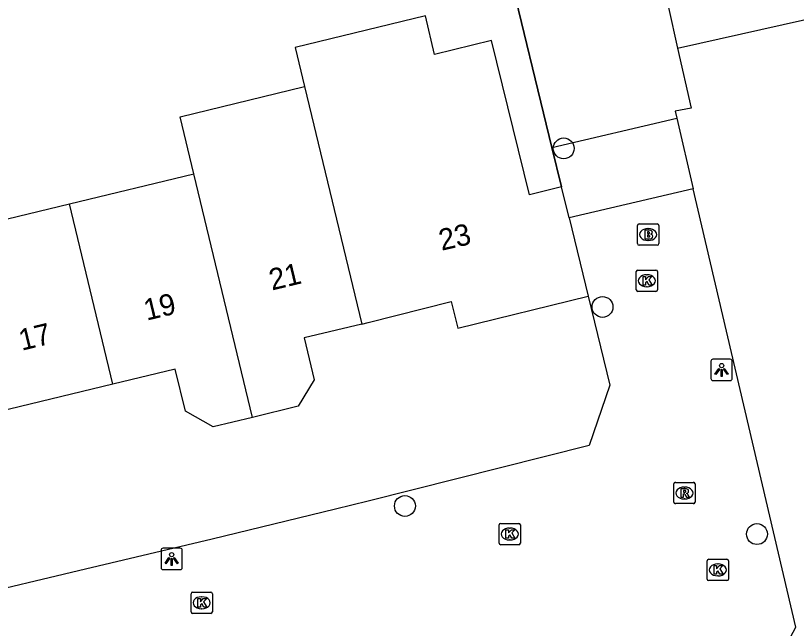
# Model space of a CAD drawing. Extents: x 158461 to 159795, y 387220 to 388672.
# Drawn here: x 159483.47 to 159520.07, y 388517.46 to 388546.2 of the extents above; entities that cross this region are included whole.
import ezdxf

# ---------------------------------------------------------------- set-up
doc = ezdxf.new("R2010")
doc.units = 0
for name, color, linetype in [('IMGEO_Boom', 7, 'Continuous'), ('IMGEO_Brandkraan', 7, 'Continuous'), ('IMGEO_Kolk', 7, 'Continuous'), ('IMGEO_Lichtpunt', 7, 'Continuous'), ('IMGEO_Muur', 7, 'Continuous'), ('IMGEO_Pand', 7, 'Continuous'), ('IMGEO_Pand_nummerreeks', 7, 'Continuous'), ('IMGEO_Rioolput', 7, 'Continuous'), ('IMGEO_Voetpad_open', 7, 'Continuous'), ('IMGEO_Woonerf_open', 7, 'Continuous')]:
    doc.layers.add(name, color=color, linetype=linetype)

msp = doc.modelspace()

# ---------------------------------------------------------------- linework, layer by layer
at = {"layer": 'IMGEO_Boom'}
for centre in [(159509.166, 388539.975), (159510.984, 388532.539), (159501.721, 388523.205), (159518.225, 388521.888)]:
    msp.add_circle(centre, 0.489, dxfattribs=at)
at = {"layer": 'IMGEO_Brandkraan'}
for p, q in [((159512.624, 388535.509), (159512.624, 388536.361)), ((159512.699, 388536.435), (159513.551, 388536.435)), ((159513.625, 388536.361), (159513.625, 388535.509)), ((159513.112, 388536.215), (159513.137, 388536.215)), ((159513.135, 388535.655), (159513.11, 388535.655)), ((159513.551, 388535.435), (159512.699, 388535.435))]:
    msp.add_line(p, q, dxfattribs=at)
for points in [[(159512.624, 388535.509), (159512.624, 388536.361)], [(159512.699, 388536.435), (159513.551, 388536.435)], [(159513.625, 388536.361), (159513.625, 388535.509)], [(159512.972, 388536.135), (159512.972, 388535.735), (159513.185, 388535.735)], [(159513.203, 388536.135), (159512.972, 388536.135)], [(159513.151, 388536.054), (159513.097, 388536.054), (159513.097, 388535.978)], [(159513.097, 388535.978), (159513.15, 388535.978)], [(159513.159, 388535.902), (159513.097, 388535.902), (159513.097, 388535.821)], [(159513.097, 388535.821), (159513.159, 388535.821)], [(159513.551, 388535.435), (159512.699, 388535.435)]]:
    msp.add_lwpolyline(points, dxfattribs=at)
for centre, radius, start, end in [((159512.701, 388536.359), 0.0765, 91.552, 178.448), ((159512.701, 388536.359), 0.0765, 91.552, 178.448), ((159513.549, 388536.359), 0.0765, 1.552, 88.448), ((159513.549, 388536.359), 0.0765, 1.552, 88.448), ((159513.152, 388536.016), 0.0379, 267.8285, 90.9355), ((159513.207, 388535.99), 0.145, 59.4692, 91.5367), ((159513.232, 388536.037), 0.0922, 285.5137, 58.1501), ((159513.16, 388535.861), 0.0404, 269.8759, 90.5077), ((159513.191, 388535.986), 0.251, 268.6676, 293.5347), ((159513.237, 388535.845), 0.105, 301.3115, 78.989), ((159512.701, 388535.511), 0.0765, 181.552, 268.448), ((159512.701, 388535.511), 0.0765, 181.552, 268.448), ((159513.549, 388535.511), 0.0765, 271.552, 358.448), ((159513.549, 388535.511), 0.0765, 271.552, 358.448)]:
    msp.add_arc(centre, radius, start, end, dxfattribs=at)
for centre, major_axis, ratio, start_param, end_param in [((159513.111, 388535.935), (-0.387, 0.002), 0.722429, 4.712389, 7.853982), ((159513.136, 388535.935), (-0.39, 0.002), 0.717154, 1.570796, 4.712389)]:
    msp.add_ellipse(centre, major_axis=major_axis, ratio=ratio, start_param=start_param, end_param=end_param, dxfattribs=at)
at = {"layer": 'IMGEO_Kolk'}
for p, q in [((159512.563, 388533.342), (159512.563, 388534.194)), ((159512.638, 388534.268), (159513.49, 388534.268)), ((159513.564, 388534.194), (159513.564, 388533.342)), ((159513.051, 388534.048), (159513.076, 388534.048)), ((159513.074, 388533.488), (159513.049, 388533.488)), ((159513.49, 388533.268), (159512.638, 388533.268)), ((159506.137, 388521.465), (159506.137, 388522.317)), ((159506.212, 388522.391), (159507.064, 388522.391)), ((159506.625, 388522.171), (159506.65, 388522.171)), ((159507.138, 388522.317), (159507.138, 388521.465)), ((159507.064, 388521.391), (159506.212, 388521.391)), ((159506.648, 388521.611), (159506.623, 388521.611)), ((159515.89, 388519.781), (159515.89, 388520.633)), ((159515.965, 388520.707), (159516.817, 388520.707)), ((159516.891, 388520.633), (159516.891, 388519.781)), ((159516.378, 388520.487), (159516.403, 388520.487)), ((159516.401, 388519.927), (159516.376, 388519.927)), ((159516.817, 388519.707), (159515.965, 388519.707)), ((159491.77, 388519.166), (159492.622, 388519.166)), ((159491.695, 388518.24), (159491.695, 388519.092)), ((159492.183, 388518.946), (159492.208, 388518.946)), ((159492.696, 388519.092), (159492.696, 388518.24)), ((159492.622, 388518.166), (159491.77, 388518.166)), ((159492.206, 388518.386), (159492.181, 388518.386))]:
    msp.add_line(p, q, dxfattribs=at)
for points in [[(159512.563, 388533.342), (159512.563, 388534.194)], [(159512.638, 388534.268), (159513.49, 388534.268)], [(159513.564, 388534.194), (159513.564, 388533.342)], [(159512.884, 388533.968), (159513.007, 388533.968), (159513.007, 388533.817), (159513.137, 388533.968), (159513.301, 388533.968), (159513.155, 388533.817), (159513.308, 388533.568), (159513.156, 388533.568), (159513.071, 388533.732), (159513.007, 388533.665), (159513.007, 388533.568), (159512.884, 388533.568), (159512.884, 388533.968)], [(159513.49, 388533.268), (159512.638, 388533.268)], [(159506.137, 388521.465), (159506.137, 388522.317)], [(159506.212, 388522.391), (159507.064, 388522.391)], [(159506.458, 388522.091), (159506.581, 388522.091), (159506.581, 388521.94), (159506.711, 388522.091), (159506.875, 388522.091), (159506.729, 388521.94), (159506.882, 388521.691), (159506.73, 388521.691), (159506.645, 388521.855), (159506.581, 388521.788), (159506.581, 388521.691), (159506.458, 388521.691), (159506.458, 388522.091)], [(159507.138, 388522.317), (159507.138, 388521.465)], [(159507.064, 388521.391), (159506.212, 388521.391)], [(159515.89, 388519.781), (159515.89, 388520.633)], [(159515.965, 388520.707), (159516.817, 388520.707)], [(159516.891, 388520.633), (159516.891, 388519.781)], [(159516.211, 388520.407), (159516.334, 388520.407), (159516.334, 388520.256), (159516.464, 388520.407), (159516.628, 388520.407), (159516.482, 388520.256), (159516.635, 388520.007), (159516.483, 388520.007), (159516.398, 388520.171), (159516.334, 388520.104), (159516.334, 388520.007), (159516.211, 388520.007), (159516.211, 388520.407)], [(159516.817, 388519.707), (159515.965, 388519.707)], [(159491.77, 388519.166), (159492.622, 388519.166)], [(159491.695, 388518.24), (159491.695, 388519.092)], [(159492.016, 388518.866), (159492.139, 388518.866), (159492.139, 388518.715), (159492.269, 388518.866), (159492.433, 388518.866), (159492.287, 388518.715), (159492.44, 388518.466), (159492.288, 388518.466), (159492.203, 388518.63), (159492.139, 388518.563), (159492.139, 388518.466), (159492.016, 388518.466), (159492.016, 388518.866)], [(159492.696, 388519.092), (159492.696, 388518.24)], [(159492.622, 388518.166), (159491.77, 388518.166)]]:
    msp.add_lwpolyline(points, dxfattribs=at)
for centre, start, end in [((159512.64, 388534.192), 91.552, 178.448), ((159512.64, 388534.192), 91.552, 178.448), ((159513.488, 388534.192), 1.552, 88.448), ((159513.488, 388534.192), 1.552, 88.448), ((159512.64, 388533.344), 181.552, 268.448), ((159512.64, 388533.344), 181.552, 268.448), ((159513.488, 388533.344), 271.552, 358.448), ((159513.488, 388533.344), 271.552, 358.448), ((159506.214, 388522.315), 91.552, 178.448), ((159506.214, 388522.315), 91.552, 178.448), ((159507.062, 388522.315), 1.552, 88.448), ((159507.062, 388522.315), 1.552, 88.448), ((159506.214, 388521.467), 181.552, 268.448), ((159506.214, 388521.467), 181.552, 268.448), ((159507.062, 388521.467), 271.552, 358.448), ((159507.062, 388521.467), 271.552, 358.448), ((159515.967, 388520.631), 91.552, 178.448), ((159515.967, 388520.631), 91.552, 178.448), ((159516.815, 388520.631), 1.552, 88.448), ((159516.815, 388520.631), 1.552, 88.448), ((159515.967, 388519.783), 181.552, 268.448), ((159515.967, 388519.783), 181.552, 268.448), ((159516.815, 388519.783), 271.552, 358.448), ((159516.815, 388519.783), 271.552, 358.448), ((159491.772, 388519.09), 91.552, 178.448), ((159491.772, 388519.09), 91.552, 178.448), ((159492.62, 388519.09), 1.552, 88.448), ((159492.62, 388519.09), 1.552, 88.448), ((159491.772, 388518.242), 181.552, 268.448), ((159491.772, 388518.242), 181.552, 268.448), ((159492.62, 388518.242), 271.552, 358.448), ((159492.62, 388518.242), 271.552, 358.448)]:
    msp.add_arc(centre, 0.0765, start, end, dxfattribs=at)
for centre, major_axis, ratio, start_param, end_param in [((159513.05, 388533.768), (-0.387, 0.002), 0.722429, 4.712389, 7.853982), ((159513.075, 388533.768), (-0.39, 0.002), 0.717154, 1.570796, 4.712389), ((159506.624, 388521.891), (-0.387, 0.002), 0.722429, 4.712389, 7.853982), ((159506.649, 388521.891), (-0.39, 0.002), 0.717154, 1.570796, 4.712389), ((159516.377, 388520.207), (-0.387, 0.002), 0.722429, 4.712389, 7.853982), ((159516.402, 388520.207), (-0.39, 0.002), 0.717154, 1.570796, 4.712389), ((159492.182, 388518.666), (-0.387, 0.002), 0.722429, 4.712389, 7.853982), ((159492.207, 388518.666), (-0.39, 0.002), 0.717154, 1.570796, 4.712389)]:
    msp.add_ellipse(centre, major_axis=major_axis, ratio=ratio, start_param=start_param, end_param=end_param, dxfattribs=at)
at = {"layer": 'IMGEO_Lichtpunt'}
for p, q in [((159516.069, 388529.991), (159516.069, 388529.184)), ((159516.069, 388529.991), (159516.069, 388529.184)), ((159516.971, 388530.086), (159516.163, 388530.086)), ((159516.971, 388530.086), (159516.163, 388530.086)), ((159517.065, 388529.184), (159517.065, 388529.991)), ((159517.065, 388529.184), (159517.065, 388529.991)), ((159516.163, 388529.09), (159516.971, 388529.09)), ((159516.163, 388529.09), (159516.971, 388529.09)), ((159490.288, 388521.125), (159490.288, 388520.318)), ((159490.288, 388521.125), (159490.288, 388520.318)), ((159491.19, 388521.22), (159490.382, 388521.22)), ((159491.19, 388521.22), (159490.382, 388521.22)), ((159491.284, 388520.318), (159491.284, 388521.125)), ((159491.284, 388520.318), (159491.284, 388521.125)), ((159490.382, 388520.224), (159491.19, 388520.224)), ((159490.382, 388520.224), (159491.19, 388520.224))]:
    msp.add_line(p, q, dxfattribs=at)
for points in [[(159516.443, 388529.655), (159516.482, 388529.627), (159516.294, 388529.365), (159516.256, 388529.392), (159516.443, 388529.655)], [(159516.545, 388529.607), (159516.592, 388529.607), (159516.592, 388529.285), (159516.545, 388529.285), (159516.545, 388529.607)], [(159516.655, 388529.627), (159516.693, 388529.654), (159516.88, 388529.392), (159516.841, 388529.364), (159516.655, 388529.627)], [(159490.662, 388520.789), (159490.701, 388520.761), (159490.513, 388520.499), (159490.475, 388520.526), (159490.662, 388520.789)], [(159490.764, 388520.741), (159490.811, 388520.741), (159490.811, 388520.419), (159490.764, 388520.419), (159490.764, 388520.741)], [(159490.874, 388520.761), (159490.912, 388520.788), (159491.099, 388520.526), (159491.06, 388520.498), (159490.874, 388520.761)]]:
    msp.add_lwpolyline(points, dxfattribs=at)
for centre in [(159516.568, 388529.789), (159490.787, 388520.923)]:
    msp.add_circle(centre, 0.0994, dxfattribs=at)
for centre, start, end in [((159516.163, 388529.991), 90, 180), ((159516.163, 388529.991), 90, 180), ((159516.971, 388529.991), 0, 90), ((159516.971, 388529.991), 0, 90), ((159516.163, 388529.184), 180, 270), ((159516.163, 388529.184), 180, 270), ((159516.971, 388529.184), 270, 0), ((159516.971, 388529.184), 270, 360), ((159490.382, 388521.125), 90, 180), ((159490.382, 388521.125), 90, 180), ((159491.19, 388521.125), 0, 90), ((159491.19, 388521.125), 0, 90), ((159490.382, 388520.318), 180, 270), ((159490.382, 388520.318), 180, 270), ((159491.19, 388520.318), 270, 0), ((159491.19, 388520.318), 270, 360)]:
    msp.add_arc(centre, 0.0946, start, end, dxfattribs=at)
at = {"layer": 'IMGEO_Muur'}
for points in [[(159504.458, 388557.158), (159508.616, 388540.017)], [(159508.616, 388540.017), (159509.063, 388538.173)]]:
    msp.add_lwpolyline(points, dxfattribs=at)
at = {"layer": 'IMGEO_Pand'}
for points in [[(159509.063, 388538.173), (159507.56, 388537.803), (159505.784, 388545.035), (159503.102, 388544.377), (159502.693, 388546.198), (159496.577, 388544.709), (159497.016, 388542.883)], [(159491.833, 388538.778), (159491.191, 388541.453), (159497.016, 388542.883)], [(159497.016, 388542.883), (159499.697, 388531.736)], [(159486, 388537.373), (159491.833, 388538.778)], [(159494.58, 388527.361), (159491.833, 388538.778)], [(159509.418, 388536.712), (159509.063, 388538.173)], [(159480.166, 388535.969), (159486, 388537.373)], [(159488.034, 388528.918), (159486, 388537.373)], [(159509.418, 388536.712), (159510.306, 388533.05)], [(159499.697, 388531.736), (159500, 388531.809), (159503.89, 388532.801), (159504.198, 388531.549), (159510.306, 388533.05)], [(159499.697, 388531.736), (159497.002, 388531.086), (159497.475, 388529.123), (159496.724, 388527.883), (159494.58, 388527.361)], [(159494.58, 388527.361), (159492.73, 388526.911), (159491.429, 388527.658), (159490.956, 388529.621), (159488.034, 388528.918)], [(159488.034, 388528.918), (159482.2, 388527.513)]]:
    msp.add_lwpolyline(points, dxfattribs=at)
at = {"layer": 'IMGEO_Rioolput'}
for p, q in [((159514.4, 388524.314), (159515.252, 388524.314)), ((159514.325, 388523.388), (159514.325, 388524.24)), ((159514.813, 388524.094), (159514.838, 388524.094)), ((159515.326, 388524.24), (159515.326, 388523.388)), ((159514.836, 388523.534), (159514.811, 388523.534)), ((159515.252, 388523.314), (159514.4, 388523.314))]:
    msp.add_line(p, q, dxfattribs=at)
for points in [[(159514.4, 388524.314), (159515.252, 388524.314)], [(159514.325, 388523.388), (159514.325, 388524.24)], [(159514.914, 388524.012), (159514.662, 388524.014), (159514.662, 388523.614)], [(159514.84, 388523.933), (159514.786, 388523.933), (159514.786, 388523.852)], [(159515.326, 388524.24), (159515.326, 388523.388)], [(159514.662, 388523.614), (159514.786, 388523.614), (159514.786, 388523.776), (159514.797, 388523.776)], [(159514.786, 388523.852), (159514.838, 388523.852)], [(159514.844, 388523.747), (159514.915, 388523.614), (159515.055, 388523.614), (159514.99, 388523.74)], [(159515.252, 388523.314), (159514.4, 388523.314)]]:
    msp.add_lwpolyline(points, dxfattribs=at)
for centre, radius, start, end in [((159514.402, 388524.238), 0.0765, 91.552, 178.448), ((159514.402, 388524.238), 0.0765, 91.552, 178.448), ((159515.25, 388524.238), 0.0765, 1.552, 88.448), ((159515.25, 388524.238), 0.0765, 1.552, 88.448), ((159514.846, 388523.837), 0.0964, 77.0061, 93.1865), ((159514.86, 388523.894), 0.0378, 276.6634, 79.6772), ((159514.913, 388523.902), 0.109, 350.3612, 89.416), ((159514.796, 388523.723), 0.0533, 26.0293, 88.6989), ((159514.822, 388524.041), 0.19, 274.7715, 282.9687), ((159514.911, 388523.902), 0.112, 277.5842, 350.9817), ((159514.895, 388523.687), 0.108, 29.5134, 73.7905), ((159514.402, 388523.39), 0.0765, 181.552, 268.448), ((159514.402, 388523.39), 0.0765, 181.552, 268.448), ((159515.25, 388523.39), 0.0765, 271.552, 358.448), ((159515.25, 388523.39), 0.0765, 271.552, 358.448)]:
    msp.add_arc(centre, radius, start, end, dxfattribs=at)
for centre, major_axis, ratio, start_param, end_param in [((159514.812, 388523.814), (-0.387, 0.002), 0.722429, 4.712389, 7.853982), ((159514.837, 388523.814), (-0.39, 0.002), 0.717154, 1.570796, 4.712389)]:
    msp.add_ellipse(centre, major_axis=major_axis, ratio=ratio, start_param=start_param, end_param=end_param, dxfattribs=at)
at = {"layer": 'IMGEO_Voetpad_open'}
for points in [[(159514.507, 388544.675), (159525.317, 388547.121)], [(159514.077, 388546.577), (159514.507, 388544.675)]]:
    msp.add_lwpolyline(points, dxfattribs=at)
at = {"layer": 'IMGEO_Woonerf_open'}
for points in [[(159508.616, 388540.017), (159504.458, 388557.158), (159501.948, 388556.436)], [(159514.507, 388544.675), (159515.143, 388541.866), (159514.384, 388541.725), (159514.464, 388541.385)], [(159508.616, 388540.017), (159514.464, 388541.385)], [(159514.464, 388541.385), (159515.238, 388538.074)], [(159509.063, 388538.173), (159508.616, 388540.017)], [(159505.296, 388489.919), (159510.685, 388500), (159513.506, 388505.276), (159516.278, 388510.461), (159520.049, 388517.516), (159515.238, 388538.074)], [(159515.238, 388538.074), (159509.418, 388536.712)], [(159510.306, 388533.05), (159511.321, 388528.864), (159510.355, 388526.041), (159500, 388523.433), (159498.462, 388523.056), (159492.687, 388521.653), (159486.741, 388520.249), (159480.964, 388518.863), (159476.342, 388516.496), (159472.173, 388508.68), (159471.907, 388508.186)]]:
    msp.add_lwpolyline(points, dxfattribs=at)

# ---------------------------------------------------------------- texts
at = {"layer": 'IMGEO_Pand_nummerreeks'}
for s, rotation, p in [('23', 12.8686, (159503.438, 388535.171)), ('21', 13.5485, (159495.488, 388533.308)), ('19', 13.5485, (159489.613, 388531.892)), ('17', 13.5485, (159483.759, 388530.482))]:
    msp.add_text(s, height=1, rotation=rotation, dxfattribs=at).set_placement(p)

doc.saveas('drawing.dxf')
